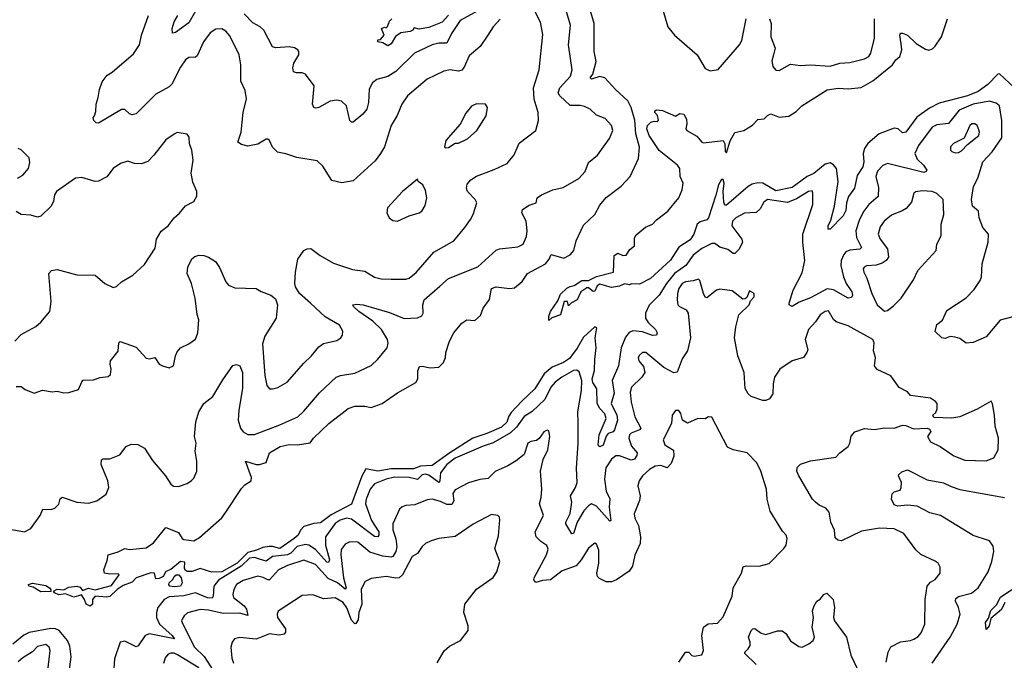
# Model space of a CAD drawing. Extents: x 2133461 to 2293071, y 753526 to 916327.
# Tile 303 of 459: x 2227767 to 2233754, y 877915 to 881809. Entities that reach past the tile are written whole.
import ezdxf

# ---------------------------------------------------------------- set-up
doc = ezdxf.new("R2010")
doc.units = 0

msp = doc.modelspace()

# ---------------------------------------------------------------- linework, layer by layer
at = {"layer": '0CON10XD'}
for points in [[(2227695.8, 878714.2), (2227795, 878695.7), (2227835, 878716.2), (2227891.2, 878795), (2227906.7, 878833.3), (2227958.1, 878831.9), (2227980.9, 878839.1), (2228005.5, 878864.5), (2228013.1, 878896.9), (2228024.2, 878905.8), (2228115, 878875.7), (2228185, 878870.5), (2228236, 878884), (2228292.5, 878925), (2228308.1, 878965), (2228302.5, 879005), (2228262.5, 879105), (2228265, 879132.5), (2228275, 879138.8), (2228315, 879138.8), (2228375, 879163.3), (2228415, 879213.3), (2228445, 879228), (2228485, 879226.2), (2228525, 879203.8), (2228575, 879128.8), (2228654.2, 879035), (2228685, 878986.2), (2228702.7, 878972.7), (2228731.7, 878971.7), (2228785, 878988.8), (2228811.7, 879008.3), (2228825, 879022.5), (2228843.8, 879065), (2228844.3, 879125.7), (2228833.1, 879185), (2228840.6, 879235), (2228830, 879275), (2228836.9, 879365), (2228856.1, 879425), (2228885.6, 879475), (2228941.1, 879518.9), (2229001.1, 879618.9), (2229063.6, 879706.4), (2229085, 879712.9), (2229104.7, 879704.7), (2229122.1, 879665), (2229122.3, 879567.7), (2229099.2, 879435), (2229095.4, 879375), (2229110, 879325), (2229125, 879302.9), (2229155, 879286.7), (2229195, 879287.2), (2229349.2, 879345), (2229458.6, 879395), (2229495, 879428.9), (2229589.1, 879540.9), (2229691.4, 879635), (2229716.8, 879646.8), (2229805, 879659.5), (2229904, 879706), (2229944.7, 879745.3), (2230001.1, 879815), (2230007, 879843), (2230003.8, 879865), (2229966.7, 879925), (2229915, 879976.1), (2229829.5, 880035), (2229796, 880065), (2229793.3, 880075), (2229815, 880080), (2229855, 880074.6), (2230015, 880029.2), (2230105, 879992.2), (2230185, 879995.8), (2230211.4, 880008.6), (2230220.8, 880025), (2230218.8, 880075), (2230226.2, 880105), (2230320.8, 880189.1), (2230375, 880236.5), (2230553.1, 880306.9), (2230665, 880408.2), (2230685, 880415.5), (2230795, 880428.6), (2230828, 880445), (2230848.9, 880491.1), (2230852.1, 880525), (2230846.9, 880585), (2230821.1, 880635), (2230824, 880655), (2230865, 880681.1), (2230907.5, 880695), (2230914, 880725), (2230940, 880745), (2231008, 880775), (2231071.9, 880788.1), (2231166.3, 880843.7), (2231205.5, 880885), (2231225, 880940), (2231281.2, 880985), (2231352.7, 881087.3), (2231373.8, 881135), (2231365.8, 881165), (2231327.6, 881207.6), (2231275, 881228.1), (2231235, 881264.4), (2231201.4, 881281.4), (2231175, 881287.5), (2231115, 881287.3), (2231051.8, 881345), (2231040.4, 881365), (2231050.5, 881395), (2231117.1, 881465), (2231126.2, 881505), (2231103.6, 881655), (2231116.9, 881775), (2231070.9, 881925)], [(2232507.9, 880092.1), (2232465, 880066), (2232446.7, 880075), (2232446.2, 880085), (2232470, 880165), (2232525, 880270), (2232542.2, 880345), (2232528.8, 880455), (2232529.1, 880505), (2232589.1, 880685), (2232590, 880755), (2232585, 880768), (2232564, 880765), (2232489.9, 880720.1), (2232435, 880698.2), (2232314.7, 880715.3), (2232291.2, 880698.8), (2232270.1, 880659.9), (2232245, 880636.2), (2232175, 880633.2), (2232121.8, 880605), (2232101.5, 880585), (2232097.3, 880555), (2232157.3, 880475), (2232163.3, 880455), (2232139.1, 880410.9), (2232115, 880388), (2232105, 880388), (2232072.5, 880412.5), (2232025.4, 880425.4), (2232007.9, 880437.9), (2231995, 880448.6), (2231975, 880447.5), (2231915, 880418.1), (2231862, 880378), (2231816.9, 880315), (2231748.7, 880265), (2231699.2, 880205), (2231655.3, 880135), (2231595, 880073.1), (2231572.9, 880025), (2231572.9, 879995), (2231588.5, 879968.5), (2231633.8, 879925), (2231643.1, 879905), (2231638.7, 879891.3), (2231615, 879889.3), (2231555, 879910.6), (2231495, 879916.4), (2231473.2, 879906.8), (2231450.6, 879879.4), (2231424.3, 879815), (2231408.8, 879705), (2231369.7, 879615), (2231381.7, 879538.3), (2231363.2, 879475), (2231397.1, 879405), (2231401.2, 879375), (2231384.3, 879315), (2231375, 879303.1), (2231345, 879292.5), (2231333.4, 879276.6), (2231315, 879222.2), (2231295, 879212.9), (2231284.7, 879225.3), (2231290.5, 879285), (2231334.2, 879385), (2231325, 879413.5), (2231294.8, 879444.8), (2231278.1, 879475), (2231277.2, 879565), (2231253.1, 879603.1), (2231247.2, 879625), (2231262.9, 879677.1), (2231263.3, 879745), (2231272.1, 879815), (2231266.2, 879875), (2231275.9, 879935), (2231265, 879941.1), (2231195, 879879.5), (2231157.4, 879812.6), (2231110.2, 879749.8), (2231074.1, 879725.9), (2231005, 879696.2), (2230956.5, 879655), (2230898.6, 879565), (2230820.1, 879489.9), (2230755, 879421), (2230741.3, 879398.7), (2230728.4, 879361.6), (2230697.6, 879332.4), (2230607, 879293), (2230522.4, 879265), (2230383.3, 879176.7), (2230275, 879098.5), (2230205, 879093.9), (2230162.2, 879077.8), (2230025, 879077.8), (2229945, 879064.8), (2229871.7, 879078.2), (2229846.5, 879033.5), (2229785, 878864.3), (2229661.6, 878798.4), (2229595, 878750), (2229555, 878745.5), (2229495, 878727.8), (2229473.7, 878706.3), (2229460.6, 878675), (2229435, 878654.8), (2229348.6, 878595), (2229305, 878607), (2229283.1, 878606.9), (2229245, 878600.9), (2229206.8, 878583.2), (2229155, 878570.1), (2229088.9, 878505), (2228995, 878453.1), (2228935, 878451.2), (2228865, 878472.9), (2228815, 878455.4), (2228784.5, 878454.5), (2228772.8, 878462.8), (2228769.4, 878475), (2228770.8, 878510.8), (2228745, 878515.6), (2228685, 878467.5), (2228656, 878454), (2228638.8, 878425), (2228615, 878411.4), (2228595, 878410), (2228585.6, 878445), (2228565, 878446.6), (2228475.7, 878415), (2228450.2, 878389.8), (2228395, 878369.1), (2228358.6, 878345), (2228315, 878302.7), (2228295, 878298.5), (2228225, 878304.4), (2228208.9, 878285), (2228209.5, 878255), (2228195, 878243.1), (2228170, 878255), (2228161.2, 878285), (2228142.5, 878312.5), (2228124.4, 878305.6), (2228095, 878298), (2228045, 878318.6), (2228005, 878313.5), (2227978.8, 878325), (2227972.5, 878335), (2227995, 878348), (2228035, 878342.9), (2228065, 878359.2), (2228115, 878364.6), (2228135, 878359.2), (2228148.3, 878338.3), (2228185, 878352.1), (2228225, 878343.5), (2228325, 878369.4), (2228372.5, 878435), (2228365, 878440), (2228315, 878438), (2228283.3, 878445), (2228278, 878465), (2228298.9, 878521.1), (2228303.9, 878556.1), (2228365, 878573.1), (2228405, 878594.3), (2228435, 878588.8), (2228535, 878599.2), (2228580.5, 878629.5), (2228655, 878722.2), (2228731.9, 878691.9), (2228754.7, 878654.7), (2228765, 878648.5), (2228825, 878640), (2228859.5, 878660.5), (2228995, 878781.1), (2229021.1, 878815), (2229115, 878959.2), (2229135, 878980.8), (2229173.8, 879005), (2229175.8, 879025), (2229140, 879125), (2229205, 879104.3), (2229225.7, 879104.3), (2229265, 879117.5), (2229285, 879176.2), (2229351.2, 879215), (2229405, 879226.2), (2229455.4, 879224.6), (2229532.7, 879237.3), (2229553.8, 879265), (2229645.7, 879354.3), (2229764, 879446), (2229805, 879460.4), (2229865, 879459.6), (2229905, 879451.2), (2229970, 879475), (2230065, 879541.2), (2230175, 879603.8), (2230187.5, 879625), (2230187.8, 879675), (2230198.9, 879701.1), (2230215, 879703.3), (2230262.3, 879692.3), (2230315, 879696.2), (2230343.8, 879725), (2230356.7, 879755), (2230358.8, 879785), (2230381.4, 879855), (2230407.5, 879905), (2230456, 879965), (2230485.7, 879984.3), (2230535, 879981.2), (2230568.8, 880011.2), (2230586, 880055), (2230623, 880107), (2230636, 880175), (2230665, 880185.5), (2230745, 880174.4), (2230775, 880179.4), (2230822.5, 880217.5), (2230855, 880266.9), (2230963.3, 880325), (2230986.7, 880353.3), (2230998, 880382), (2231075, 880360), (2231115, 880378.6), (2231136.7, 880405), (2231151.2, 880465), (2231195, 880559.2), (2231265, 880624.4), (2231295, 880681.9), (2231332.4, 880727.6), (2231424, 880796), (2231478.2, 880855), (2231530.8, 880965), (2231535.3, 881034.7), (2231514.5, 881114.5), (2231507.2, 881197.2), (2231484.3, 881275), (2231464.2, 881315), (2231392.1, 881382.1), (2231325, 881455.5), (2231295, 881464), (2231245, 881447.1), (2231235.8, 881455), (2231251.7, 881478.3), (2231272.3, 881555), (2231260, 881615), (2231261.1, 881785), (2231213.6, 881945)], [(2227745, 879580), (2227775, 879580), (2227800.7, 879560.7), (2227855, 879537.5), (2227905, 879556), (2227965, 879546.7), (2227995, 879551.2), (2228035, 879541.4), (2228065, 879541.9), (2228125, 879561.2), (2228143.5, 879606.5), (2228153.3, 879616.7), (2228215, 879620), (2228255, 879633.8), (2228305, 879640), (2228318.3, 879651.7), (2228323.8, 879685), (2228316, 879715), (2228318, 879735), (2228365.6, 879794.4), (2228370, 879845), (2228377, 879853), (2228475, 879818), (2228535, 879752), (2228555, 879748), (2228587.5, 879755), (2228613.8, 879715), (2228635, 879703.8), (2228675, 879692.5), (2228702.5, 879705), (2228714, 879765), (2228725, 879790), (2228745, 879813.3), (2228795, 879838), (2228835, 879867.5), (2228850.9, 879905), (2228856.2, 879985), (2228846.1, 880016.1), (2228833.5, 880115), (2228810.5, 880205), (2228784.2, 880265.8), (2228790, 880305), (2228814, 880355), (2228831.3, 880368.7), (2228855, 880376.9), (2228885.5, 880375.5), (2228915.6, 880365.6), (2228957.9, 880337.9), (2228982.4, 880302.4), (2229019.2, 880215), (2229035.6, 880195.6), (2229075, 880178.1), (2229204.2, 880174.2), (2229235, 880155.8), (2229293.3, 880135), (2229321.7, 880111.7), (2229333.8, 880075), (2229325.6, 879995), (2229256.7, 879885), (2229242.6, 879837.4), (2229256.9, 879645), (2229268.6, 879585), (2229285.8, 879565.8), (2229305, 879564.2), (2229336.4, 879573.6), (2229393.8, 879606.2), (2229495, 879721.4), (2229541.4, 879765), (2229585, 879820.8), (2229615, 879841.4), (2229695, 879858), (2229720, 879875), (2229729.5, 879890.5), (2229732, 879915), (2229710.9, 879950.9), (2229625, 880002.9), (2229534.4, 880085), (2229469.2, 880145), (2229444.3, 880184.3), (2229439.2, 880205), (2229442.9, 880275), (2229457.7, 880352.3), (2229495, 880406), (2229515, 880416.2), (2229537.7, 880417.7), (2229593.3, 880375), (2229675, 880328.1), (2229790.6, 880290.6), (2229865, 880280), (2229925, 880243.1), (2229965, 880234.4), (2230025, 880231.4), (2230115, 880231.9), (2230135, 880238.1), (2230178.5, 880271.5), (2230285, 880396.5), (2230406.2, 880465), (2230474.5, 880545.5), (2230508, 880595), (2230524, 880625), (2230546, 880695), (2230537.1, 880715), (2230490, 880765), (2230483.5, 880785), (2230488, 880808), (2230509.5, 880835), (2230545, 880858.4), (2230652.4, 880897.6), (2230730.5, 880935), (2230772.7, 880987.3), (2230805, 881058.8), (2230905, 881136.2), (2230922.5, 881195), (2230920.6, 881245), (2230896.2, 881325), (2230892.2, 881395), (2230925.6, 881505), (2230947.8, 881717.8), (2230933.7, 881793.7), (2230885, 881888.8)], [(2228851.8, 881888.2), (2228795, 881790.6), (2228715, 881730), (2228696.2, 881726.2), (2228694.3, 881755), (2228705.6, 881795), (2228728.2, 881835)], [(2230552.5, 881862.5), (2230445, 881802.9), (2230392.8, 881725), (2230365, 881665.5), (2230315, 881665.7), (2230275.8, 881655), (2230167.1, 881605), (2230055, 881494.4), (2230005, 881462.9), (2229938.8, 881445), (2229911.4, 881425), (2229892.6, 881387.4), (2229887.5, 881305), (2229876.9, 881265), (2229852.5, 881235), (2229795, 881186), (2229785, 881186.2), (2229775, 881196.7), (2229754.4, 881285), (2229723.7, 881313.7), (2229695, 881318.9), (2229655, 881313.5), (2229585, 881275.6), (2229565, 881271.9), (2229555, 881276), (2229547.8, 881295), (2229556.4, 881406.4), (2229505, 881476.9), (2229485, 881486.7), (2229450, 881485), (2229431.4, 881491.4), (2229426.8, 881516.8), (2229433.5, 881545), (2229464.2, 881595), (2229464.2, 881615), (2229458, 881625), (2229436.9, 881636.9), (2229405, 881643.6), (2229325, 881637.8), (2229305, 881644.4), (2229251.2, 881745), (2229229.6, 881765), (2229185, 881790.2), (2229132.2, 881845)], [(2231675.6, 881875), (2231708.9, 881765), (2231749.2, 881715), (2231885.6, 881595), (2231935, 881512), (2231965, 881498), (2232015, 881506), (2232145, 881655.7), (2232157.4, 881682.6), (2232184.6, 881815)], [(2230688.1, 881811.9), (2230645.5, 881765), (2230614.5, 881715), (2230567.1, 881645), (2230500.8, 881589.2), (2230469.8, 881520.2), (2230455, 881502.7), (2230435, 881495.4), (2230385, 881503.3), (2230345, 881496.9), (2230245, 881447.1), (2230124.4, 881345), (2230090.6, 881295), (2230062.9, 881227.1), (2230025.4, 881164.6), (2229984.6, 881035.4), (2229961.8, 880995), (2229928.3, 880951.7), (2229795, 880829.2), (2229725, 880816.2), (2229665, 880831.2), (2229609.1, 880919.1), (2229575, 880951.2), (2229451.3, 880971.3), (2229385, 880994.3), (2229335, 881004.3), (2229304.5, 881034.5), (2229286.7, 881075), (2229275, 881083.3), (2229265, 881083.3), (2229215, 881052.9), (2229155, 881040.6), (2229115, 881049.2), (2229094, 881065), (2229113.3, 881125), (2229126.4, 881245), (2229146.7, 881326.7), (2229138.3, 881378.3), (2229110.8, 881435), (2229111.1, 881535), (2229101.9, 881595), (2229045, 881710), (2229019.4, 881739.4), (2228995, 881752.9), (2228958.7, 881751.3), (2228925, 881728.6), (2228885, 881674), (2228845, 881589.2), (2228835, 881581.9), (2228795, 881578.6), (2228775, 881564), (2228745, 881519.2), (2228692.2, 881417.8), (2228675, 881400.6), (2228595, 881356.9), (2228489.6, 881250.4), (2228475, 881235.8), (2228450.5, 881230.5), (2228435, 881236.2), (2228405, 881262.5), (2228385, 881261.9), (2228245, 881179.2), (2228231.7, 881181.7), (2228216.7, 881195), (2228213.3, 881215), (2228222.5, 881225), (2228229.7, 881250.3), (2228231.4, 881295), (2228244.4, 881335), (2228251.1, 881385), (2228268.8, 881431.2), (2228297.6, 881472.4), (2228329.3, 881490.7), (2228458.3, 881601.7), (2228494.2, 881655), (2228507.5, 881715), (2228550, 881835)], [(2230375, 881835.6), (2230335, 881794.4), (2230255, 881761.9), (2230195, 881750.8), (2230165, 881760), (2230157.5, 881745), (2230142.1, 881737.9), (2230085, 881728), (2230052.8, 881707.2), (2230025, 881662.9), (2230005, 881650.8), (2229975, 881668.8), (2229945, 881673.3), (2229944.2, 881685.8), (2229960.7, 881689.3), (2229983.8, 881715), (2229967.5, 881755), (2229985, 881762.5), (2229995, 881760), (2230003, 881767), (2230015, 881800), (2230030, 881815)], [(2233816.8, 881395), (2233725, 881480.6), (2233715, 881477.1), (2233654.7, 881415), (2233595, 881371.3), (2233530, 881345), (2233358.2, 881301.8), (2233299.5, 881270.5), (2233223.4, 881216.6), (2233155, 881125.6), (2233135, 881120.8), (2233108.8, 881145), (2233085, 881148.8), (2232993.1, 881115), (2232924.8, 881055.2), (2232903.8, 881026.2), (2232896.1, 880995), (2232899.7, 880945), (2232895, 880913.5), (2232858.8, 880861.2), (2232843.5, 880785), (2232806.5, 880735), (2232795.3, 880694.7), (2232790.6, 880649.4), (2232775, 880616), (2232696, 880535), (2232682.5, 880535), (2232683.6, 880555), (2232700.3, 880589.7), (2232721.6, 880675), (2232743.3, 880825), (2232734.7, 880904.7), (2232716.5, 880926.5), (2232695, 880938), (2232665, 880931.4), (2232596.5, 880873.5), (2232555, 880855.9), (2232465, 880789.4), (2232365, 880767.6), (2232285, 880814.1), (2232255, 880816.2), (2232221.9, 880808.1), (2232196, 880794), (2232065, 880681.8), (2232055, 880681.4), (2232049.2, 880699.2), (2232045.4, 880765), (2232050.5, 880815), (2232045, 880837.5), (2232035, 880837.5), (2232016.7, 880805), (2232001.1, 880741.1), (2231955, 880603.8), (2231945, 880592), (2231905, 880580), (2231887.5, 880565), (2231866, 880505), (2231845, 880470), (2231775, 880425.7), (2231725, 880347.4), (2231603.8, 880235), (2231535, 880201.2), (2231487, 880203), (2231475, 880197.5), (2231445, 880203.8), (2231415, 880188.6), (2231365, 880180.8), (2231295, 880200.6), (2231279.4, 880190.6), (2231265, 880158.8), (2231255, 880155.8), (2231225, 880178), (2231215, 880179.2), (2231180, 880155), (2231156, 880105), (2231121.7, 880088.3), (2231105, 880070), (2231097.5, 880095), (2231077.5, 880095), (2231055.5, 880014.5), (2231002.6, 879997.4), (2230985, 879980), (2230984.2, 880004.2), (2230995.5, 880035), (2231039.9, 880100.1), (2231055, 880139.5), (2231095, 880177.3), (2231114, 880186), (2231137.7, 880192.3), (2231185, 880222.7), (2231225, 880223.8), (2231275, 880248.2), (2231377.5, 880275), (2231382.5, 880375), (2231405, 880388.8), (2231435, 880376.2), (2231455, 880376.7), (2231478.1, 880411.9), (2231505.8, 880435), (2231506.4, 880483.6), (2231515, 880500), (2231571.7, 880548.3), (2231614.3, 880565.7), (2231638.3, 880591.7), (2231708.8, 880645), (2231774.4, 880725.6), (2231795.7, 880775), (2231802, 880815), (2231784, 880855), (2231782, 880905), (2231766, 880925), (2231655, 881014.5), (2231593.9, 881105), (2231580.9, 881145), (2231585, 881166.2), (2231605, 881186.7), (2231625, 881192.5), (2231645, 881190), (2231651.7, 881198.3), (2231646.2, 881226.2), (2231630, 881245), (2231630, 881255), (2231638.3, 881261.7), (2231675, 881257.5), (2231755, 881223.3), (2231781.7, 881238.3), (2231805, 881234.4), (2231821.8, 881205), (2231824.2, 881175.8), (2231818, 881145), (2231823.3, 881135), (2231885, 881100), (2231914.3, 881064.3), (2231925, 881060), (2232045, 881073.8), (2232054.2, 881055), (2232057.5, 881007.5), (2232065, 881000), (2232087.1, 881072.9), (2232115, 881124), (2232170, 881135), (2232222.3, 881167.7), (2232255, 881202.5), (2232295, 881206.7), (2232315, 881226.7), (2232335, 881236.2), (2232385, 881215.8), (2232445, 881222.9), (2232489.1, 881250.9), (2232523.3, 881285), (2232677.2, 881382.8), (2232743.2, 881393.2), (2232805, 881387.5), (2232884, 881396), (2232955, 881436.5), (2233075, 881533.8), (2233095.3, 881564.7), (2233119.1, 881585), (2233130.6, 881625), (2233127.2, 881662.8), (2233120, 881715), (2233123.9, 881726.1), (2233135, 881727.5), (2233165, 881714.3), (2233218.6, 881665), (2233275, 881629.1), (2233295, 881624.5), (2233318.1, 881631.9), (2233335, 881647.1), (2233372.7, 881705), (2233408.9, 881815)], [(2232326.2, 881815), (2232337.3, 881785), (2232334.2, 881704.2), (2232361.4, 881635), (2232350.8, 881595), (2232340.3, 881559.7), (2232345.8, 881525), (2232365, 881502.9), (2232385, 881499.2), (2232455, 881539.4), (2232515, 881529.6), (2232575, 881534.6), (2232694.6, 881525.4), (2232755, 881544.4), (2232815, 881549.1), (2232905, 881570), (2232930.8, 881585), (2232941.9, 881605), (2232964.5, 881695.5), (2232966, 881815)], [(2233807, 880003), (2233728.3, 879981.7), (2233645, 879880.8), (2233565, 879845.7), (2233521.7, 879841.7), (2233485, 879870), (2233455, 879879.2), (2233425, 879883.3), (2233395, 879870), (2233374.5, 879874.5), (2233335, 879912.5), (2233343.8, 879955), (2233378, 879982), (2233405, 880040), (2233522.1, 880117.9), (2233570.5, 880169.5), (2233607.6, 880222.4), (2233615.8, 880245), (2233620, 880325), (2233655.8, 880455.8), (2233658.5, 880505), (2233624.6, 880544.6), (2233602.1, 880605), (2233598.2, 880645), (2233561.2, 880675), (2233554.7, 880715.3), (2233567.5, 880795), (2233592.5, 880845), (2233624.2, 880945), (2233681.2, 881005), (2233739.6, 881090.4), (2233738.6, 881195), (2233724.4, 881285), (2233705, 881300.5), (2233665, 881313.9), (2233565, 881296), (2233480.3, 881259.7), (2233415, 881177.3), (2233345, 881170.2), (2233315.4, 881155), (2233232.1, 881045), (2233210, 880995), (2233225, 880961.5), (2233263.3, 880925), (2233283.1, 880895), (2233279.2, 880885), (2233265, 880880.9), (2233045, 880934.4), (2233015, 880923.1), (2232982.6, 880887.4), (2232973.6, 880855), (2232989.2, 880789.2), (2232987.9, 880735), (2232930, 880685), (2232899.2, 880645), (2232873.4, 880595), (2232850.6, 880525), (2232854.6, 880485.4), (2232886, 880424), (2232876.2, 880413.8), (2232815, 880407.7), (2232791.5, 880398.5), (2232777.8, 880382.2), (2232763, 880345), (2232760.7, 880315), (2232776, 880246), (2232792.5, 880205), (2232828.2, 880155), (2232831.5, 880135), (2232825, 880120.8), (2232805, 880115.6), (2232715, 880165.7), (2232676.9, 880173.1), (2232575, 880118), (2232507.9, 880092.1)], [(2230355, 881030), (2230375, 881032.5), (2230415, 881057.5), (2230435, 881057.5), (2230490, 881085), (2230547.5, 881135), (2230603.3, 881225), (2230612.5, 881275), (2230600, 881295), (2230545, 881296.7), (2230515, 881282.5), (2230479.5, 881240.5), (2230446.1, 881173.9), (2230357.5, 881075), (2230350, 881035), (2230355, 881030)], [(2227736.7, 879855), (2227775.9, 879894.1), (2227865, 879943.8), (2227895, 879970), (2227950, 880035), (2227958.6, 880095), (2227943.3, 880265), (2227960, 880285), (2227995, 880289.4), (2228115, 880257.5), (2228225, 880255.6), (2228285, 880206), (2228335, 880180), (2228355, 880186.7), (2228385, 880216.2), (2228455, 880256.2), (2228525, 880320), (2228590.7, 880419.3), (2228598.8, 880475), (2228626.2, 880523.8), (2228670, 880555), (2228705.7, 880604.3), (2228738.3, 880631.7), (2228775, 880678), (2228825, 880703.3), (2228843.6, 880736.4), (2228843.8, 880765), (2228820.3, 880820.3), (2228810, 880875), (2228821.4, 880955), (2228813.8, 881015), (2228800, 881055), (2228796.7, 881095), (2228785, 881112.5), (2228725, 881122.5), (2228705, 881112.5), (2228655, 881078), (2228581.9, 880985), (2228545, 880947.1), (2228505, 880933.1), (2228465, 880934.4), (2228425, 880948.6), (2228380, 880935), (2228336, 880905), (2228295.5, 880854.5), (2228245, 880827.1), (2228225, 880824.4), (2228145, 880849.5), (2228105, 880845.6), (2227990.8, 880765), (2227979.2, 880745), (2227971.9, 880705), (2227958, 880675), (2227895, 880614), (2227875, 880608), (2227835, 880620), (2227775, 880624), (2227745, 880643.8)], [(2233455, 880998.8), (2233475, 881002), (2233495, 881012.5), (2233529.8, 881050.2), (2233600, 881105), (2233603.9, 881125), (2233599.9, 881139.9), (2233588.6, 881165), (2233575.5, 881175.5), (2233557.5, 881175), (2233544.6, 881165.4), (2233510.9, 881089.1), (2233444.6, 881055.4), (2233428, 881035), (2233426.7, 881015), (2233435, 881006.7), (2233455, 880998.8)], [(2227753.6, 880846.4), (2227785, 880864), (2227819.2, 880905), (2227829.1, 880940.9), (2227825, 880968.8), (2227775, 881017.5), (2227756.4, 881026.4)], [(2230065, 880584), (2230134.2, 880615.8), (2230196.7, 880635), (2230211.2, 880645), (2230231.7, 880678.3), (2230242, 880725), (2230235, 880770), (2230217.5, 880805), (2230190, 880825), (2230185, 880840), (2230095, 880763.8), (2230003.8, 880665), (2230000, 880635), (2230013.3, 880605), (2230035, 880588), (2230065, 880584)], [(2233025, 880036.2), (2233045, 880042), (2233081.3, 880068.7), (2233127.1, 880115), (2233202.7, 880227.3), (2233228, 880285), (2233340, 880405), (2233344.4, 880445), (2233370, 880495), (2233369.5, 880565), (2233386.9, 880625), (2233382.5, 880715), (2233345, 880752.5), (2233315, 880763.6), (2233255, 880769.1), (2233216.8, 880763.2), (2233204, 880755), (2233190.5, 880699.5), (2233158.1, 880661.9), (2233134.1, 880645.9), (2233069.3, 880620.7), (2233024.4, 880585), (2233000.1, 880549.9), (2232987.1, 880505), (2232999.6, 880475), (2233044.6, 880415), (2233050.9, 880365), (2233035.8, 880344.3), (2233011, 880329), (2232975, 880317.1), (2232917.1, 880312.9), (2232902.5, 880305), (2232897.1, 880295), (2232899.4, 880275), (2232918.5, 880238.5), (2232949.1, 880145), (2232981.5, 880075), (2233025, 880036.2)], [(2233035, 877902.5), (2233047.5, 877965), (2233065, 877996.9), (2233122.6, 878027.4), (2233185, 878034.4), (2233205, 878042.9), (2233231.3, 878058.7), (2233249.3, 878080.7), (2233270.6, 878135), (2233273.5, 878285), (2233286, 878365), (2233305, 878390), (2233335, 878406.7), (2233365, 878443.3), (2233365, 878480), (2233352.5, 878505), (2233335, 878516.7), (2233247.6, 878557.6), (2233216.8, 878586.8), (2233144.3, 878685), (2233085, 878714.6), (2232995, 878718.2), (2232885, 878698.8), (2232765, 878641.2), (2232742.5, 878645), (2232725, 878660), (2232720.8, 878705), (2232699.1, 878755), (2232690, 878815), (2232668.9, 878838.9), (2232628.4, 878858.4), (2232606.4, 878876.4), (2232588.6, 878895), (2232504.5, 879035), (2232492.9, 879065), (2232495, 879086.7), (2232515, 879107.5), (2232575, 879127.8), (2232730, 879150), (2232755, 879176.7), (2232805.6, 879214.4), (2232816, 879235), (2232822.4, 879277.6), (2232845, 879304.2), (2232905, 879323.1), (2232965, 879318.6), (2233025, 879327.5), (2233085, 879326), (2233136.1, 879343.9), (2233155, 879342), (2233201.7, 879321.7), (2233285, 879326.7), (2233299.3, 879319.3), (2233307.5, 879305), (2233286.7, 879275), (2233305, 879243.3), (2233364.2, 879214.2), (2233446.6, 879156.6), (2233515, 879130.6), (2233645, 879128), (2233690, 879145), (2233716.9, 879193.1), (2233720, 879265), (2233698.8, 879338.8), (2233694.4, 879404.4), (2233683, 879473), (2233675, 879490), (2233588.5, 879441.5), (2233485, 879394.2), (2233435, 879386.2), (2233325, 879390), (2233320, 879405), (2233338.3, 879421.7), (2233346.7, 879443.3), (2233346.2, 879475), (2233337, 879487), (2233305, 879508), (2233185, 879523.8), (2233165.6, 879545.6), (2233115, 879573.8), (2233064.3, 879644.3), (2232981.7, 879681.7), (2232965.5, 879705.5), (2232971.5, 879755), (2232958.1, 879795), (2232964, 879845), (2232954.2, 879864.2), (2232805, 879947.8), (2232731.5, 879971.5), (2232716.1, 879986.1), (2232685, 880038.6), (2232665, 880035.6), (2232635, 880015.6), (2232607.2, 879972.7), (2232562.9, 879925), (2232543.1, 879865), (2232558.7, 879801.3), (2232554.3, 879785), (2232533.7, 879756.3), (2232465, 879735.6), (2232388.9, 879685), (2232357.5, 879635), (2232347.8, 879595), (2232347.5, 879535), (2232325.5, 879504.5), (2232305, 879494.2), (2232285, 879492.9), (2232215, 879518.6), (2232195.8, 879535), (2232177.6, 879567.6), (2232171.9, 879665), (2232134, 879765), (2232114.2, 879874.2), (2232122.7, 879942.7), (2232140, 880015), (2232203.3, 880075), (2232211.2, 880098.8), (2232232.5, 880125), (2232232.5, 880145), (2232205, 880160), (2232189.3, 880120.7), (2232178.8, 880111.2), (2232165, 880110), (2232100.3, 880160.3), (2232025, 880170), (2232005, 880164.4), (2231945, 880117.5), (2231935, 880121.2), (2231925, 880143.8), (2231903.4, 880223.4), (2231895, 880230.8), (2231861.7, 880221.7), (2231815, 880216), (2231795, 880206.1), (2231775.4, 880175), (2231767.1, 880145), (2231764.4, 880105), (2231770, 880075), (2231778.8, 880065), (2231819.4, 880045), (2231832.7, 880025), (2231846.5, 879875), (2231828.7, 879795), (2231795, 879748.1), (2231765, 879667.1), (2231745, 879662.9), (2231683.8, 879693.8), (2231575, 879785.6), (2231555, 879785.8), (2231535, 879770), (2231527.1, 879755), (2231531.4, 879735), (2231560, 879700), (2231567.5, 879665), (2231549.5, 879635), (2231487.1, 879575), (2231478.9, 879545), (2231485, 879483.3), (2231507.8, 879395), (2231543.3, 879325), (2231535, 879314.6), (2231484.4, 879295), (2231474.6, 879285), (2231470.7, 879265), (2231486.7, 879216.7), (2231521.4, 879175), (2231520.2, 879159.8), (2231505, 879138.2), (2231485, 879130.9), (2231415, 879156.9), (2231392.3, 879157.7), (2231365, 879136.4), (2231330.7, 879085), (2231323.2, 879015), (2231332.8, 878942.7), (2231355.3, 878895.3), (2231351.9, 878845), (2231361.2, 878765), (2231355, 878760.8), (2231275, 878850.8), (2231244.7, 878865.3), (2231225, 878853.6), (2231197.3, 878822.7), (2231156.7, 878755), (2231135, 878686), (2231125, 878683.3), (2231088.9, 878745), (2231088.5, 878755), (2231113.3, 878806.7), (2231123.4, 878875), (2231116.9, 878915), (2231147.3, 878965), (2231157.8, 878995), (2231152.4, 879082.4), (2231163.8, 879233.8), (2231163.6, 879356.4), (2231160.4, 879425), (2231183.1, 879555), (2231184.2, 879615), (2231168.9, 879668.9), (2231155, 879678.2), (2231135, 879676.7), (2231063.4, 879636.6), (2231022.9, 879605), (2230997.2, 879575), (2230959.2, 879500.8), (2230882.3, 879427.7), (2230833.5, 879396.5), (2230787.6, 879332.4), (2230752.3, 879297.7), (2230645, 879237.4), (2230585, 879217.3), (2230415, 879143.5), (2230363.3, 879105), (2230326.5, 879053.5), (2230322.5, 879005), (2230315, 878995.5), (2230255, 879039.6), (2230235, 879046.1), (2230215, 879042.5), (2230185, 879012.7), (2230135.8, 879025.8), (2230045, 879027.6), (2229994.9, 879015.1), (2229925, 878987.8), (2229897.5, 878955), (2229872.7, 878895), (2229870.4, 878865), (2229906.8, 878765), (2229949.7, 878695), (2229951.6, 878675), (2229945, 878665.4), (2229925, 878667), (2229785, 878772.6), (2229755, 878779.6), (2229715, 878767), (2229685, 878747.2), (2229625.6, 878665), (2229625.8, 878615), (2229650, 878525), (2229645, 878508.5), (2229635, 878511.8), (2229565, 878587.4), (2229525, 878614), (2229505, 878618.2), (2229455, 878605.7), (2229415, 878566.7), (2229394.6, 878555), (2229304.6, 878545.4), (2229265, 878517.1), (2229225, 878528.6), (2229195, 878538.8), (2229165, 878534.8), (2229113.8, 878486.2), (2228975, 878401.6), (2228946.4, 878365), (2228943.3, 878305), (2228936.9, 878293.1), (2228908.6, 878295), (2228835, 878323.8), (2228765, 878305.7), (2228675, 878300.7), (2228645, 878284.2), (2228606.8, 878235), (2228598.6, 878205), (2228598.7, 878175), (2228617.1, 878135), (2228693.8, 878065), (2228707.1, 878045), (2228555, 878075.5), (2228530.6, 878065), (2228486.6, 878003.4), (2228475, 877996.5), (2228405, 878030.3), (2228376.7, 878025), (2228344, 877924), (2228337.9, 877835)], [(2231775.8, 877904.2), (2231815, 877963.3), (2231835, 877963.3), (2231853.9, 877943.9), (2231869.3, 877939.3), (2231915, 877948.8), (2231925.6, 877975), (2231914.4, 878065), (2231925, 878116.7), (2231953.3, 878136.7), (2232009.3, 878140.7), (2232045, 878178.8), (2232098.5, 878305), (2232104.6, 878355), (2232156.2, 878445), (2232167, 878483), (2232185, 878488), (2232263.7, 878486.3), (2232325, 878504), (2232414, 878595), (2232428, 878615), (2232434.2, 878655), (2232427.5, 878675), (2232405, 878699.2), (2232331.3, 878821.3), (2232312.5, 878895), (2232308.6, 878955), (2232272.9, 879065), (2232250, 879115), (2232191.2, 879175), (2232105, 879194.2), (2232070.3, 879210.3), (2231975, 879393.3), (2231955, 879393.8), (2231935, 879382), (2231890, 879385), (2231827, 879357), (2231797.5, 879375), (2231788, 879415), (2231775, 879433.3), (2231755, 879433.8), (2231734.3, 879405), (2231730, 879355), (2231679.4, 879255), (2231690, 879225), (2231742.3, 879192.3), (2231745.4, 879154.6), (2231728.9, 879111.1), (2231705, 879084.4), (2231665, 879098.2), (2231632, 879095), (2231596.9, 879075), (2231554.4, 879035), (2231534.4, 879005), (2231525.7, 878975), (2231540.6, 878915), (2231536.9, 878885), (2231502.5, 878805), (2231507.9, 878777.9), (2231529.4, 878735), (2231541.4, 878665), (2231540.8, 878625), (2231507, 878553), (2231493.1, 878486.9), (2231473.5, 878456.5), (2231396.6, 878403.4), (2231365, 878391.2), (2231332.4, 878392.4), (2231291.7, 878411.7), (2231280.8, 878425), (2231275.8, 878445), (2231288.1, 878505), (2231288.9, 878585), (2231275, 878620), (2231265, 878626.7), (2231225, 878595.8), (2231180.6, 878525), (2231150.2, 878489.8), (2231065, 878458.2), (2230995, 878404.5), (2230945, 878399.2), (2230905, 878386.7), (2230893.1, 878403.1), (2230895.7, 878415), (2230969.7, 878555), (2230979.6, 878589.6), (2230973.3, 878613.3), (2230936.2, 878636.2), (2230907.8, 878665), (2230900.6, 878695), (2230951.2, 878795), (2230928, 878865), (2230938.8, 878905), (2230941.9, 878955), (2230934.3, 879065), (2230950, 879135), (2230978.1, 879195), (2230990.8, 879275), (2230985, 879310), (2230975, 879313.3), (2230955, 879303.3), (2230926.5, 879263.5), (2230909.4, 879250.6), (2230875, 879245.4), (2230855.8, 879235), (2230833.8, 879166.2), (2230785, 879126.5), (2230735, 879096.7), (2230657.6, 879062.4), (2230615, 879020), (2230565, 879014.4), (2230495, 878994.4), (2230415, 878950), (2230400.9, 878929.1), (2230406.5, 878883.5), (2230395, 878862.2), (2230365, 878860.8), (2230325, 878880.4), (2230275, 878894.4), (2230245, 878890), (2230170, 878860), (2230114.3, 878855.7), (2230092.4, 878847.6), (2230076.8, 878833.2), (2230035.5, 878744.5), (2230036.7, 878706.7), (2230053.5, 878653.5), (2230059.7, 878605), (2230054.1, 878575), (2230035, 878544.6), (2230025, 878541.1), (2229975, 878548.4), (2229895, 878572.9), (2229823.7, 878633.7), (2229775, 878635.6), (2229745, 878620.8), (2229722.5, 878587.5), (2229719.1, 878555), (2229735.2, 878415), (2229752.3, 878355), (2229745, 878347.1), (2229699.4, 878385), (2229642.7, 878412.7), (2229565, 878496.4), (2229495, 878522.5), (2229395, 878490.9), (2229341.4, 878465), (2229285, 878404.6), (2229275, 878403.9), (2229248, 878418), (2229214.6, 878425.4), (2229125, 878399.6), (2229085.5, 878375), (2229068.9, 878345), (2229061.8, 878315), (2229066.6, 878296.6), (2229132.4, 878245), (2229145.3, 878225), (2229155, 878187.5), (2229105, 878202), (2229005, 878199.3), (2228915, 878220), (2228865, 878223.2), (2228787, 878203), (2228765.8, 878185), (2228754.2, 878165), (2228751.4, 878155), (2228758.1, 878135), (2228830.3, 877995), (2228887.6, 877937.6), (2228942.7, 877852.7)], [(2233315, 877896.7), (2233424.6, 878055), (2233467.1, 878135), (2233485.9, 878195), (2233475.9, 878235), (2233457.2, 878275), (2233460.5, 878289.5), (2233476.6, 878303.4), (2233555, 878322.2), (2233594.8, 878355), (2233656.7, 878453.3), (2233677.8, 878515), (2233690, 878575), (2233687.6, 878607.6), (2233665, 878640.6), (2233565, 878673.1), (2233366.2, 878795), (2233300.9, 878810.9), (2233225, 878851.1), (2233165, 878858.5), (2233105, 878851.3), (2233085, 878859.6), (2233069.3, 878895), (2233073.1, 878926.9), (2233085, 878937.8), (2233121.7, 878948.3), (2233128.1, 878965), (2233129.4, 878995), (2233110.8, 879035), (2233113.8, 879045), (2233130.5, 879059.5), (2233165, 879072), (2233285, 879011.8), (2233385, 878994.1), (2233430.8, 878970.8), (2233485, 878953.1), (2233756.4, 878903.6)], [(2230305, 877900), (2230347.4, 877972.6), (2230380, 878000), (2230446.7, 878035), (2230493.3, 878095), (2230493.3, 878125), (2230467.1, 878205), (2230473.9, 878256.1), (2230545, 878347.1), (2230645, 878418.8), (2230668, 878452), (2230685.8, 878515), (2230656.2, 878595), (2230679.3, 878670.7), (2230687.5, 878767.5), (2230684, 878784), (2230674.1, 878794.1), (2230635, 878800.8), (2230525, 878741.4), (2230415, 878666.9), (2230315, 878654.5), (2230268.6, 878641.4), (2230235, 878624.4), (2230214, 878606), (2230185, 878562.9), (2230153.4, 878546.6), (2230095.1, 878434.9), (2230075, 878416.5), (2230055, 878413.2), (2229995, 878424.4), (2229905, 878412.5), (2229866.6, 878393.4), (2229843.3, 878346.7), (2229848.1, 878255), (2229830, 878205), (2229825, 878161.2), (2229811.2, 878138.8), (2229805, 878136.2), (2229785, 878158.1), (2229755.5, 878234.5), (2229734.6, 878265), (2229685, 878295.3), (2229615, 878287.3), (2229548.3, 878311.7), (2229485, 878309.4), (2229337.5, 878212.5), (2229332.2, 878195), (2229335.4, 878175), (2229383.3, 878105), (2229384, 878086), (2229375, 878073.1), (2229345, 878066.6), (2229285, 878074.5), (2229205, 878042.9), (2229105, 878052.9), (2229073.3, 878045), (2229058, 878025), (2229050, 877995), (2229056.8, 877926.8), (2229067.6, 877897.6)], [(2228705, 878360.8), (2228680, 878365), (2228674.2, 878374.2), (2228676.2, 878385), (2228698.8, 878405), (2228706.2, 878425), (2228717.5, 878435), (2228735, 878434), (2228748, 878415), (2228754, 878385), (2228745, 878364.4), (2228705, 878360.8)], [(2227895, 878330), (2227849.1, 878359.1), (2227822.5, 878365), (2227820, 878375), (2227845, 878382.5), (2227925, 878369.1), (2227948.6, 878355), (2227956.4, 878343.6), (2227955, 878333.3), (2227895, 878330)], [(2232245, 877890), (2232176.2, 877955), (2232176.7, 877965), (2232196.5, 877983.5), (2232208.1, 878005), (2232208.6, 878025), (2232198, 878055), (2232215, 878096.2), (2232225, 878106.2), (2232238, 878108), (2232275, 878079.2), (2232305, 878072.2), (2232375, 878092.9), (2232403, 878093), (2232425, 878078), (2232453.6, 878033.6), (2232505, 877998), (2232525, 877994), (2232566.3, 878013.7), (2232592.5, 878035), (2232600, 878055), (2232586.8, 878116.8), (2232593.3, 878175), (2232588.6, 878215), (2232597.5, 878245), (2232615, 878273.3), (2232633.9, 878286.1), (2232657.5, 878315), (2232675, 878322.5), (2232713.8, 878285), (2232720.8, 878235), (2232715.8, 878175.8), (2232721.9, 878155), (2232795.4, 878055), (2232821.8, 877945), (2232861.7, 877861.7)], [(2233758.1, 878265), (2233736.4, 878223.6), (2233671.9, 878168.1), (2233663.1, 878125), (2233645, 878102.5), (2233640.5, 878145), (2233659.1, 878170.9), (2233673, 878217), (2233707.3, 878252.7), (2233732.1, 878297.9), (2233800, 878345)], [(2228067, 877845), (2228079.3, 877935), (2228070.8, 878000.8), (2228057.5, 878035), (2228006.5, 878096.5), (2227985, 878106.7), (2227955, 878107.9), (2227825, 878083.8), (2227791.8, 878068.2), (2227725, 878011.8)], [(2227936.5, 877835), (2227951.1, 877975), (2227945.4, 877995.4), (2227925, 878010), (2227875, 877997.5), (2227843.5, 877966.5), (2227785, 877930.4), (2227757.9, 877905)], [(2228855, 877869.1), (2228727, 877947), (2228705, 877958), (2228685, 877958.9), (2228668.9, 877951.1), (2228650.7, 877929.3), (2228640.6, 877895)]]:
    msp.add_lwpolyline(points, dxfattribs=at)

doc.saveas('drawing.dxf')
